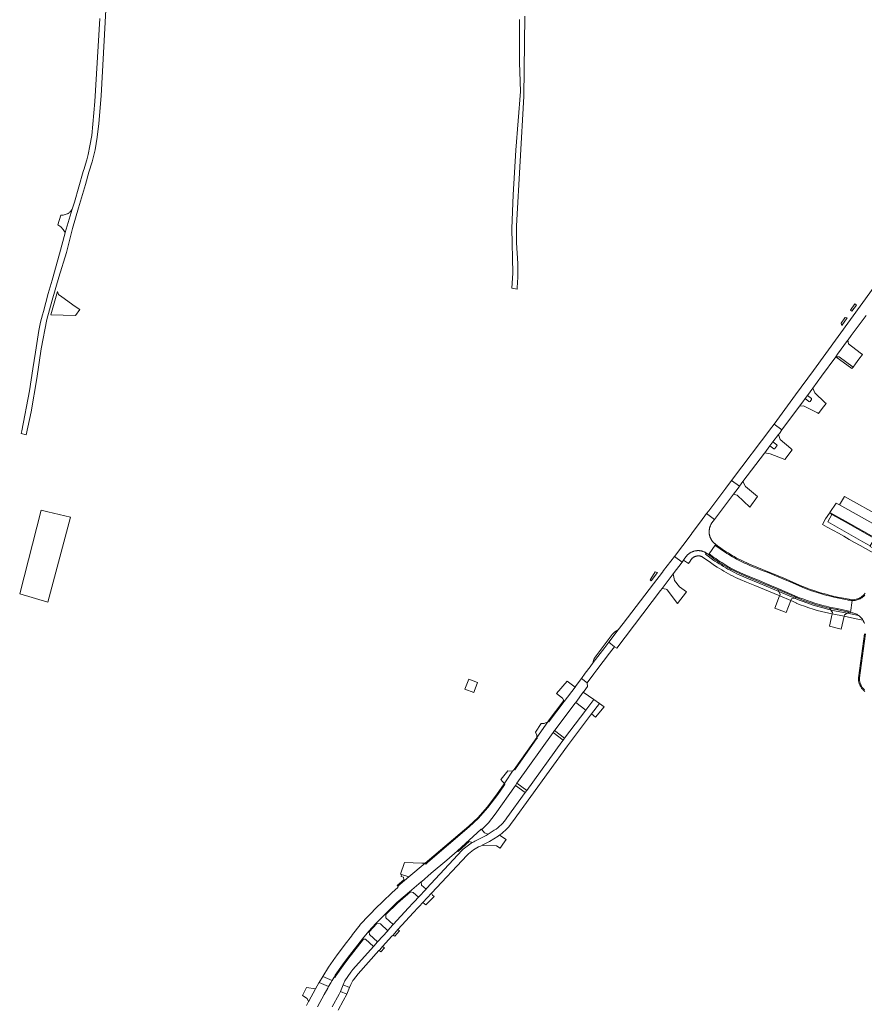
# Model space of a CAD drawing. Extents: x 152825 to 164088, y 457113 to 463005.
# Tile 340 of 364: x 161657 to 162088, y 460448 to 460951. Entities that reach past the tile are written whole.
import ezdxf

# ---------------------------------------------------------------- set-up
doc = ezdxf.new("R2010")
doc.units = 0
doc.header["$LTSCALE"] = 0.5
for name, color, linetype, lineweight in [('B-PV-VH-GESLOTENVERHARDING_ASFALT-GV', 251, 'CONTINUOUS', 18), ('B-PV-VH-GESLOTENVERHARDING_BETON-GV', 251, 'CONTINUOUS', 18), ('B-PV-VH-HALFVERHARDING_GRASBETONSTEEN-GV', 251, 'CONTINUOUS', 18), ('B-PV-VH-HALFVERHARDING_PUIN-GV', 251, 'CONTINUOUS', 18), ('B-PV-VH-ONVERHARD-GV', 251, 'CONTINUOUS', 18), ('B-PV-VH-ONVERHARD_ZAND-GV', 251, 'CONTINUOUS', 18), ('B-PV-VH-OPENVERHARDING_BETONSTRAATSTEEN-GV', 251, 'CONTINUOUS', 18), ('B-PV-VH-OPENVERHARDING_STRAATBAKSTEEN-GV', 251, 'CONTINUOUS', 18)]:
    doc.layers.add(name, color=color, linetype=linetype, lineweight=lineweight)

msp = doc.modelspace()

# ---------------------------------------------------------------- linework, layer by layer
at = {"layer": 'B-PV-VH-GESLOTENVERHARDING_ASFALT-GV', "flags": 128}
for points in [[(162024.047, 460712.929), (162019.961, 460715.839), (162017.066, 460712.01), (162008.373, 460700.48), (162007.261, 460699.005), (162011.339, 460695.993), (162012.833, 460697.986), (162021.044, 460708.935), (162023.38, 460712.05)], [(161960.277, 460631.048), (161960.28, 460631.052), (161961.507, 460630.239), (161983.769, 460659.698), (161984.561, 460660.746), (161990.263, 460668.291), (161994.775, 460674.262), (161990.862, 460677.151), (161985.327, 460669.916), (161984.698, 460669.091), (161980.209, 460663.205), (161964.68, 460642.84), (161962.192, 460639.611), (161957.386, 460633.339)], [(161957.714, 460627.763), (161957.823, 460627.904), (161958.256, 460628.458), (161960.277, 460631.048), (161957.386, 460633.339), (161955.338, 460630.665), (161949.427, 460622.951), (161947.784, 460620.73), (161945.379, 460617.478), (161943.372, 460614.763), (161946.289, 460612.602), (161949.715, 460617.166), (161949.794, 460617.275), (161951.181, 460619.193), (161951.246, 460619.284)], [(161838.508, 460489.762), (161843.467, 460494.821), (161849.217, 460500.399), (161855.553, 460505.996), (161861.576, 460510.939), (161861.729, 460511.064), (161866.693, 460515.366), (161874.67, 460522.037), (161880.014, 460526.745), (161880.156, 460526.874), (161892.263, 460537.847), (161892.347, 460537.848), (161892.642, 460537.853), (161895.906, 460541.182), (161899.262, 460545.489), (161909.67, 460560.196), (161910.466, 460561.32), (161910.48, 460561.34), (161928.962, 460587.257), (161929.67, 460588.249), (161929.767, 460588.385), (161940.263, 460602.276), (161940.494, 460602.595), (161944.315, 460607.881), (161944.702, 460608.415), (161946.463, 460610.676), (161946.274, 460612.581), (161946.289, 460612.602), (161943.372, 460614.763), (161940.715, 460611.17), (161940.174, 460610.456), (161934.634, 460603.149), (161927.055, 460593.15), (161926.753, 460592.751), (161926.434, 460592.993), (161926.287, 460592.759), (161920.62, 460584.737), (161920.909, 460584.533), (161920.527, 460583.992), (161909.678, 460568.629), (161909.336, 460568.145), (161909.01, 460568.376), (161908.259, 460567.506), (161908.229, 460567.482), (161904.551, 460562.043), (161904.069, 460561.269), (161903.886, 460560.973), (161904.213, 460560.744), (161903.745, 460560.069), (161900.675, 460555.644), (161895.604, 460548.937), (161890.876, 460543.504), (161886.157, 460539.069), (161865.02, 460521.034), (161863.956, 460520.103), (161863.571, 460520.477), (161855.248, 460513.572), (161849.672, 460508.887), (161849.809, 460508.554), (161849.686, 460508.125), (161846.751, 460505.508), (161841.871, 460500.874), (161840.994, 460500.041), (161839.297, 460498.43), (161830.498, 460489.183), (161830.366, 460489.019), (161826.453, 460484.205), (161826.439, 460484.187), (161826.036, 460483.305), (161822.827, 460479.163), (161818.299, 460473.215), (161817.826, 460472.594), (161814.257, 460467.5), (161811.373, 460462.743), (161816.162, 460460.702), (161817.142, 460462.362), (161817.715, 460463.333), (161821.398, 460468.588), (161823.727, 460471.818), (161831.593, 460481.869), (161834.863, 460485.906)], [(161816.162, 460460.702), (161811.373, 460462.743), (161809.448, 460459.566), (161814.331, 460457.519), (161815.468, 460459.524)], [(161825.013, 460457.046), (161821.79, 460458.41), (161820.389, 460455.032), (161820.365, 460454.989), (161823.605, 460453.653)]]:
    msp.add_lwpolyline(points, close=True, dxfattribs=at)
msp.add_lwpolyline([(161808.577, 460447.138), (161812.011, 460453.428), (161813.869, 460456.705), (161814.331, 460457.519), (161809.448, 460459.566), (161809.372, 460459.442), (161807.68, 460456.369), (161804.209, 460450.062), (161804.103, 460449.861), (161803.055, 460447.883)], dxfattribs=at)
at = {"layer": 'B-PV-VH-GESLOTENVERHARDING_BETON-GV', "flags": 128}
msp.add_lwpolyline([(161888.679, 460608.148), (161890.368, 460612.753), (161885.882, 460614.505), (161883.814, 460609.302), (161888.455, 460607.667)], close=True, dxfattribs=at)
for points in [[(161949.75, 460604.099), (161945.69, 460598.692), (161934.815, 460584.372), (161934.072, 460583.393), (161933.415, 460582.529), (161915.476, 460557.702), (161914.641, 460556.547), (161905.346, 460543.683)], [(161908.221, 460541.686), (161936.23, 460580.448), (161948.541, 460596.732), (161952.535, 460602.015), (161949.75, 460604.099)], [(161898.913, 460537.336), (161895.856, 460535.351), (161894.754, 460534.636), (161890.364, 460532.466)], [(161891.847, 460529.295), (161893.109, 460529.918), (161896.488, 460531.589), (161900.816, 460534.399)], [(161882.488, 460527.122), (161864.286, 460507.595), (161864.066, 460507.359), (161860.156, 460503.149), (161859.88, 460502.851), (161858.433, 460501.253), (161857.304, 460500.146), (161855.052, 460497.71), (161847.25, 460489.17), (161847.127, 460489.036), (161844.592, 460486.198), (161844.472, 460486.066), (161839.286, 460480.375), (161839.224, 460480.307), (161837.398, 460478.257), (161837.209, 460478.044), (161826.716, 460466.232), (161825.659, 460464.89), (161822.648, 460460.478), (161821.79, 460458.41), (161825.013, 460457.046), (161825.633, 460458.539), (161825.824, 460459), (161826.68, 460460.654), (161826.754, 460460.623), (161827.073, 460461.027), (161829.401, 460463.985), (161840.013, 460475.931), (161840.081, 460476.007), (161840.406, 460476.371), (161841.825, 460477.964), (161841.895, 460478.042), (161846.664, 460483.276), (161847.191, 460483.854), (161849.724, 460486.689), (161857.63, 460495.342), (161859.816, 460497.707), (161860.958, 460498.827), (161862.091, 460500.078), (161862.46, 460500.485), (161866.848, 460505.211), (161884.992, 460524.675)], [(161819.129, 460445.541), (161821.81, 460450.349), (161823.605, 460453.653), (161820.365, 460454.989), (161819.667, 460453.691), (161816.086, 460447.272)]]:
    msp.add_lwpolyline(points, dxfattribs=at)
at = {"layer": 'B-PV-VH-GESLOTENVERHARDING_BETON-GV'}
for points in [[(161905.346, 460543.683, -0.1028165), (161898.913, 460537.336)], [(161901.736, 460535.022, 0.0909998), (161908.221, 460541.686)], [(161890.364, 460532.466, 0.0272843), (161887.751, 460531.131)], [(161900.816, 460534.399, 0.0122346), (161901.736, 460535.022)], [(161887.751, 460531.131, 0.0620352), (161882.488, 460527.122)], [(161884.992, 460524.675, -0.0895148), (161891.847, 460529.295)]]:
    msp.add_lwpolyline(points, format="xyb", dxfattribs=at)
at = {"layer": 'B-PV-VH-HALFVERHARDING_GRASBETONSTEEN-GV', "flags": 128}
for points in [[(161940.174, 460610.456), (161936.077, 460613.389), (161930.599, 460607.206), (161933.772, 460604.786), (161934.428, 460603.54), (161934.634, 460603.149)], [(161949.75, 460604.099), (161944.315, 460607.881), (161940.494, 460602.595), (161945.69, 460598.692)], [(161927.055, 460593.15), (161934.634, 460603.149), (161934.428, 460603.54), (161926.434, 460592.993), (161926.753, 460592.751)], [(161909.678, 460568.629), (161920.527, 460583.992), (161920.909, 460584.533), (161920.62, 460584.737), (161909.01, 460568.376), (161909.336, 460568.145)], [(161863.571, 460520.477), (161863.956, 460520.103), (161865.02, 460521.034), (161886.157, 460539.069), (161890.876, 460543.504), (161895.604, 460548.937), (161900.675, 460555.644), (161903.745, 460560.069), (161904.213, 460560.744), (161903.886, 460560.973), (161900.351, 460555.879), (161895.293, 460549.189), (161890.587, 460543.782), (161885.89, 460539.367)], [(161855.553, 460505.996), (161849.217, 460500.399), (161843.467, 460494.821), (161843.491, 460494.287), (161849.489, 460500.105), (161856.039, 460505.892)], [(161838.508, 460489.762), (161834.863, 460485.906), (161834.958, 460485.425), (161839.005, 460489.705)], [(161831.593, 460481.869), (161823.727, 460471.818), (161821.398, 460468.588), (161817.715, 460463.333), (161817.142, 460462.362), (161817.486, 460462.159), (161818.052, 460463.116), (161821.724, 460468.356), (161824.047, 460471.578), (161832.064, 460481.822)], [(161804.209, 460450.062), (161807.68, 460456.369), (161802.968, 460457.142), (161800.948, 460452.986), (161803.443, 460451.474), (161804.103, 460449.861)]]:
    msp.add_lwpolyline(points, close=True, dxfattribs=at)
for points in [[(161895.856, 460535.351), (161893.932, 460536.004), (161892.347, 460537.848), (161892.263, 460537.847), (161880.156, 460526.874), (161880.513, 460526.515), (161886.115, 460531.636), (161887.751, 460531.131)], [(161890.364, 460532.466), (161894.754, 460534.636), (161895.856, 460535.351)]]:
    msp.add_lwpolyline(points, dxfattribs=at)
at = {"layer": 'B-PV-VH-HALFVERHARDING_GRASBETONSTEEN-GV'}
msp.add_lwpolyline([(161887.751, 460531.131, -0.0272843), (161890.364, 460532.466)], format="xyb", dxfattribs=at)
at = {"layer": 'B-PV-VH-HALFVERHARDING_PUIN-GV', "flags": 128}
for points in [[(162082.067, 460773.812), (162075.051, 460779.062), (162073.214, 460779.073), (162081.486, 460773.031)], [(161952.535, 460602.015), (161948.541, 460596.732), (161950.574, 460595.049), (161954.921, 460600.394)]]:
    msp.add_lwpolyline(points, close=True, dxfattribs=at)
msp.add_lwpolyline([(161900.816, 460534.399), (161896.488, 460531.589), (161893.109, 460529.918), (161893.016, 460529.508), (161900.055, 460529.373), (161901.88, 460528.214), (161903.345, 460530.256), (161904.995, 460532.557), (161902.056, 460534.52), (161901.736, 460535.022)], dxfattribs=at)
at = {"layer": 'B-PV-VH-HALFVERHARDING_PUIN-GV'}
msp.add_lwpolyline([(161901.736, 460535.022, -0.0122346), (161900.816, 460534.399)], format="xyb", dxfattribs=at)
at = {"layer": 'B-PV-VH-ONVERHARD-GV', "flags": 128}
for points in [[(161672.531, 460800.375), (161685.019, 460800.164), (161687.254, 460803.137), (161684.956, 460804.694), (161678.038, 460809.596), (161676.488, 460810.896), (161675.939, 460812.296)], [(162008.307, 460678.09), (162007.183, 460678.857), (162006.747, 460678.218), (162011.037, 460675.134), (162011.56, 460674.771), (162012.634, 460674.044), (162013.719, 460673.334), (162014.816, 460672.64), (162015.923, 460671.965), (162017.04, 460671.306), (162018.168, 460670.665), (162019.306, 460670.042), (162020.453, 460669.437), (162021.61, 460668.85), (162022.776, 460668.282), (162023.95, 460667.731), (162025.134, 460667.199), (162027.88, 460666.04), (162034.545, 460663.378), (162044.204, 460659.187), (162043.733, 460660.237), (162042.788, 460660.648), (162028.511, 460666.499), (162025.354, 460667.835), (162024.239, 460668.331), (162023.132, 460668.845), (162022.033, 460669.376), (162020.943, 460669.925), (162019.861, 460670.49), (162018.788, 460671.073), (162017.725, 460671.672), (162016.671, 460672.288), (162015.627, 460672.92), (162014.593, 460673.569), (162013.57, 460674.234), (162012.557, 460674.915), (162011.554, 460675.611), (162010.563, 460676.324), (162010.261, 460676.546)], [(162052.17, 460655.88), (162054.62, 460654.794), (162054.736, 460654.743), (162061.747, 460652.289), (162069.678, 460650.104), (162070.647, 460649.873), (162070.097, 460650.722), (162069.059, 460650.961), (162068.024, 460651.211), (162066.991, 460651.472), (162065.961, 460651.743), (162064.934, 460652.026), (162063.91, 460652.319), (162062.889, 460652.623), (162061.872, 460652.937), (162060.858, 460653.262), (162059.847, 460653.598), (162058.84, 460653.944), (162057.836, 460654.301), (162056.836, 460654.668), (162055.84, 460655.046), (162054.849, 460655.434), (162053.861, 460655.832), (162053.127, 460656.152)], [(162079.223, 460648.201), (162084.831, 460647.058), (162084.376, 460647.345), (162083.905, 460647.603), (162083.418, 460647.831), (162082.918, 460648.028), (162082.407, 460648.194), (162081.886, 460648.327), (162081.607, 460648.384), (162080.71, 460648.57), (162080.005, 460648.716)]]:
    msp.add_lwpolyline(points, close=True, dxfattribs=at)
at = {"layer": 'B-PV-VH-ONVERHARD_ZAND-GV', "flags": 128}
msp.add_lwpolyline([(161911.713, 460951.243), (161911.712, 460929.026), (161911.856, 460924.569), (161912.244, 460914.537), (161909.846, 460884.435), (161908.478, 460861.627), (161907.785, 460844.477), (161908.307, 460821.649), (161907.789, 460814.022), (161910.498, 460813.606), (161910.581, 460814.213), (161910.896, 460819.71), (161910.922, 460826.739), (161910.24, 460837.219), (161910.185, 460845.857), (161914.028, 460911.838), (161914.496, 460952.979)], dxfattribs=at)
msp.add_lwpolyline([(161667.512, 460700.769), (161656.604, 460658.066), (161670.935, 460653.788), (161682.562, 460697.129), (161670.982, 460699.93)], close=True, dxfattribs=at)
at = {"layer": 'B-PV-VH-OPENVERHARDING_BETONSTRAATSTEEN-GV', "flags": 128}
for points in [[(161697.593, 460951.683), (161694.949, 460909.316), (161693.442, 460891.945), (161692.482, 460886.777), (161691.613, 460882.372), (161690.942, 460879.524), (161689.705, 460875.722), (161689.633, 460875.502), (161689.037, 460873.669), (161686.837, 460865.767), (161684.53, 460858.043), (161683.437, 460854.446), (161679.831, 460842.473), (161679.793, 460842.349), (161676.922, 460831.52), (161673.242, 460818.157), (161671.197, 460811.361), (161668.706, 460802.22), (161668.232, 460800.466), (161667.232, 460796.761), (161666.412, 460792.375), (161664.634, 460781.474), (161663.319, 460772.955), (161661.549, 460761.701), (161657.776, 460741.188), (161657.439, 460739.96), (161659.994, 460739.265), (161662.407, 460750.896), (161665.335, 460767.908), (161667.552, 460783.109), (161670.49, 460798.099), (161673.155, 460807.88), (161676.627, 460819.717), (161680.432, 460832.305), (161683.585, 460844.605), (161686.702, 460855.108), (161690.183, 460866.919), (161691.967, 460873.299), (161693.628, 460878.511), (161695.057, 460884.651), (161696.185, 460891.178), (161697.06, 460898.181), (161698.19, 460912.194), (161701.124, 460965.761)], [(162097.202, 460820.952), (162087.062, 460806.73), (162074.453, 460789.359), (162061.873, 460772.007), (162052.732, 460759.569), (162041.763, 460744.717), (162045.765, 460741.756), (162054.695, 460753.823), (162056.398, 460756.124), (162057.533, 460757.669), (162058.733, 460759.304), (162061.507, 460763.081), (162065.94, 460769.117), (162073.214, 460779.073), (162074.192, 460780.412), (162079.24, 460787.321), (162079.409, 460787.549), (162079.487, 460787.653), (162081.173, 460789.924), (162088.702, 460800.064)], [(162088.19, 460658.298), (162087.752, 460657.744), (162087.266, 460657.231), (162086.736, 460656.765), (162086.166, 460656.348), (162085.561, 460655.984), (162084.925, 460655.677), (162084.265, 460655.428), (162083.584, 460655.239), (162082.889, 460655.113), (162082.186, 460655.051), (162081.48, 460655.051), (162080.776, 460655.116), (162080.082, 460655.244), (162077.207, 460655.748), (162074.181, 460656.361), (162071.254, 460657.035), (162071.028, 460657.093), (162069.923, 460657.379), (162068.346, 460657.787), (162065.459, 460658.615), (162064.953, 460658.775), (162063.056, 460659.374), (162062.595, 460659.52), (162059.756, 460660.499), (162058.982, 460660.789), (162056.944, 460661.553), (162056.326, 460661.822), (162049.721, 460664.692), (162047.55, 460665.67), (162038.38, 460669.516), (162035.884, 460670.482), (162029.999, 460672.868), (162028.893, 460673.332), (162027.794, 460673.814), (162026.702, 460674.312), (162025.619, 460674.828), (162024.544, 460675.361), (162023.477, 460675.91), (162022.419, 460676.476), (162021.371, 460677.059), (162020.331, 460677.658), (162019.301, 460678.273), (162018.281, 460678.905), (162017.271, 460679.552), (162016.271, 460680.215), (162015.282, 460680.894), (162014.303, 460681.589), (162013.6, 460682.084), (162011.96, 460683.271), (162011.642, 460682.819), (162011.932, 460682.617), (162014.258, 460680.992), (162015.464, 460680.135), (162016.697, 460679.296), (162017.651, 460678.672), (162018.614, 460678.064), (162019.587, 460677.47), (162020.569, 460676.892), (162021.559, 460676.33), (162022.559, 460675.783), (162023.567, 460675.251), (162024.583, 460674.736), (162025.608, 460674.237), (162026.64, 460673.754), (162027.679, 460673.287), (162028.726, 460672.836), (162029.779, 460672.402), (162035.723, 460670.019), (162038.242, 460669.012), (162047.349, 460665.214), (162049.549, 460664.264), (162057.646, 460660.735), (162058.634, 460660.384), (162060.304, 460659.809), (162061.981, 460659.254), (162063.665, 460658.721), (162065.356, 460658.209), (162067.053, 460657.719), (162068.755, 460657.25), (162070.464, 460656.802), (162072.178, 460656.376), (162079.092, 460654.963), (162079.583, 460654.867), (162079.991, 460654.792), (162080.399, 460654.717), (162080.976, 460654.648), (162081.554, 460654.579), (162082.081, 460654.579), (162082.607, 460654.613), (162083.129, 460654.679), (162083.647, 460654.778), (162084.157, 460654.909), (162084.658, 460655.072), (162085.148, 460655.267), (162085.625, 460655.491), (162086.086, 460655.745), (162086.531, 460656.028), (162086.957, 460656.338), (162087.363, 460656.674), (162087.747, 460657.035), (162088.108, 460657.419)], [(161949.427, 460622.951), (161955.338, 460630.665), (161957.386, 460633.339), (161962.192, 460639.611)], [(161959.139, 460637.277), (161949.94, 460625.055)], [(162087.879, 460637.66), (162084.788, 460615.185), (162084.78, 460614.82), (162084.787, 460614.473), (162084.808, 460614.128), (162084.843, 460613.783), (162084.893, 460613.44), (162084.958, 460613.1), (162085.036, 460612.763), (162085.129, 460612.429), (162085.236, 460612.099), (162085.356, 460611.775), (162085.489, 460611.455), (162085.636, 460611.142), (162085.796, 460610.834), (162085.969, 460610.534), (162086.154, 460610.241), (162086.351, 460609.957), (162086.56, 460609.68), (162086.781, 460609.413), (162087.012, 460609.156), (162087.254, 460608.908), (162087.506, 460608.67), (162087.768, 460608.443), (162088.039, 460608.228)], [(162087.837, 460609.071), (162087.601, 460609.293), (162087.374, 460609.526), (162087.158, 460609.768), (162086.951, 460610.018), (162086.756, 460610.277), (162086.571, 460610.544), (162086.398, 460610.819), (162086.236, 460611.1), (162086.087, 460611.389), (162085.949, 460611.683), (162085.824, 460611.982), (162085.712, 460612.287), (162085.612, 460612.596), (162085.526, 460612.909), (162085.452, 460613.225), (162085.392, 460613.544), (162085.346, 460613.865), (162085.313, 460614.188), (162085.293, 460614.512), (162085.287, 460614.836), (162085.294, 460615.132), (162088.398, 460637.553)]]:
    msp.add_lwpolyline(points, dxfattribs=at)
for points in [[(161679.831, 460842.473), (161683.437, 460854.446), (161683.28, 460854.18), (161683.109, 460853.922), (161682.925, 460853.674), (161682.729, 460853.436), (161682.52, 460853.207), (161682.3, 460852.991), (161682.069, 460852.785), (161681.828, 460852.592), (161681.577, 460852.412), (161681.317, 460852.245), (161681.049, 460852.091), (161680.891, 460852.01), (161680.395, 460851.833), (161678.883, 460851.371), (161677.537, 460851.415), (161675.995, 460846.371), (161677.591, 460845.314), (161678.737, 460844.01)], [(162083.772, 460805.405), (162082.941, 460805.989), (162080.697, 460802.818), (162081.513, 460802.278)], [(162078.683, 460798.36), (162079.05, 460798.868), (162078.07, 460799.144), (162077.88, 460798.884), (162075.996, 460796.162), (162075.914, 460796.047), (162076.276, 460795.028), (162076.676, 460795.582)], [(162041.146, 460735.552), (162043.945, 460739.303), (162044.425, 460739.946), (162045.765, 460741.756), (162041.763, 460744.717), (162041.757, 460744.709), (162040.545, 460743.068), (162019.961, 460715.839), (162024.047, 460712.929), (162025.853, 460715.309), (162036.925, 460729.897), (162036.966, 460729.95), (162039.646, 460733.541)], [(162092.924, 460686.237), (162093.758, 460685.74), (162093.831, 460685.64), (162094.137, 460686.146), (162078.222, 460695.093), (162070.24, 460699.564), (162070.001, 460699.216), (162071.203, 460698.575), (162077.972, 460694.752), (162092.984, 460686.348)], [(162008.307, 460678.09), (162010.261, 460676.546), (162010.563, 460676.324), (162011.554, 460675.611), (162012.557, 460674.915), (162013.57, 460674.234), (162014.593, 460673.569), (162015.627, 460672.92), (162016.671, 460672.288), (162017.725, 460671.672), (162018.788, 460671.073), (162019.861, 460670.49), (162020.943, 460669.925), (162022.033, 460669.376), (162023.132, 460668.845), (162024.239, 460668.331), (162025.354, 460667.835), (162028.511, 460666.499), (162042.788, 460660.648), (162043.733, 460660.237), (162053.127, 460656.152), (162053.861, 460655.832), (162054.849, 460655.434), (162055.84, 460655.046), (162056.836, 460654.668), (162057.836, 460654.301), (162058.84, 460653.944), (162059.847, 460653.598), (162060.858, 460653.262), (162061.872, 460652.937), (162062.889, 460652.623), (162063.91, 460652.319), (162064.934, 460652.026), (162065.961, 460651.743), (162066.991, 460651.472), (162068.024, 460651.211), (162069.059, 460650.961), (162070.097, 460650.722), (162080.005, 460648.716), (162080.107, 460649.25), (162074.597, 460650.305), (162073.912, 460650.44), (162072.849, 460650.659), (162071.889, 460650.865), (162070.72, 460651.128), (162069.554, 460651.404), (162068.392, 460651.691), (162067.232, 460651.99), (162066.076, 460652.302), (162064.923, 460652.626), (162063.773, 460652.962), (162062.627, 460653.309), (162061.484, 460653.669), (162060.346, 460654.041), (162059.211, 460654.425), (162058.081, 460654.82), (162056.954, 460655.227), (162055.832, 460655.646), (162054.715, 460656.077), (162053.602, 460656.52), (162043.299, 460660.98), (162038.365, 460663.045), (162033.857, 460664.933), (162030.277, 460666.379), (162025.783, 460668.216), (162024.666, 460668.711), (162023.557, 460669.225), (162022.457, 460669.755), (162021.364, 460670.303), (162020.281, 460670.868), (162019.207, 460671.45), (162018.142, 460672.049), (162017.086, 460672.665), (162016.04, 460673.296), (162015.005, 460673.945), (162013.979, 460674.609), (162012.964, 460675.29), (162011.96, 460675.986), (162011.058, 460676.632), (162008.542, 460678.424)], [(161978.418, 460665.149), (161979.033, 460664.705), (161982.185, 460668.852), (161981.062, 460669.219), (161978.824, 460665.743)], [(162052.17, 460655.88), (162053.127, 460656.152), (162043.733, 460660.237), (162044.204, 460659.187), (162051.471, 460656.078)], [(162050.312, 460654.611), (162044.602, 460657.07), (162044.567, 460656.981), (162042.065, 460650.702), (162047.839, 460648.512)], [(162079.07, 460648.111), (162079.223, 460648.201), (162080.005, 460648.716), (162070.097, 460650.722), (162070.647, 460649.873), (162070.767, 460649.688)], [(162077.511, 460646.636), (162071.43, 460647.758), (162069.97, 460641.477), (162076.01, 460640.082)], [(161926.287, 460592.759), (161924.311, 460591.895), (161922.892, 460591.866), (161919.857, 460587.364), (161920.573, 460585.869), (161920.62, 460584.737)], [(161929.67, 460588.249), (161928.962, 460587.257), (161934.072, 460583.393), (161934.815, 460584.372)], [(161905.799, 460567.66), (161902.398, 460563.444), (161902.268, 460563.283), (161903.165, 460562.28), (161904.069, 460561.269), (161904.551, 460562.043), (161908.229, 460567.482), (161908.259, 460567.506)], [(161910.466, 460561.32), (161909.67, 460560.196), (161914.641, 460556.547), (161915.476, 460557.702)], [(161851.574, 460514.733), (161855.248, 460513.572), (161863.571, 460520.477), (161861.827, 460520.485), (161853.06, 460520.804), (161850.975, 460514.922)], [(161849.672, 460508.887), (161855.248, 460513.572), (161851.574, 460514.733), (161851.327, 460513.681), (161852.466, 460513.366), (161852.676, 460511.959), (161849.288, 460509.113)], [(161860.156, 460503.149), (161864.066, 460507.359), (161861.79, 460509.384), (161861.576, 460510.939), (161855.553, 460505.996), (161856.039, 460505.892), (161857.455, 460505.587)], [(161867.289, 460504.201), (161866.848, 460505.211), (161862.46, 460500.485), (161863.243, 460499.821), (161863.97, 460499.205), (161868.264, 460503.464)], [(161838.508, 460489.762), (161839.005, 460489.705), (161840.737, 460489.506), (161844.472, 460486.066), (161844.592, 460486.198), (161847.127, 460489.036), (161847.25, 460489.17), (161843.563, 460492.645), (161843.491, 460494.287), (161843.467, 460494.821)], [(161839.286, 460480.375), (161835.212, 460484.144), (161834.958, 460485.425), (161834.863, 460485.906), (161831.593, 460481.869), (161832.064, 460481.822), (161833.128, 460481.717), (161837.209, 460478.044), (161837.398, 460478.257), (161839.224, 460480.307)], [(161848.092, 460483.24), (161850.529, 460485.989), (161850.47, 460486.014), (161849.724, 460486.689), (161847.191, 460483.854), (161847.841, 460483.411)], [(161842.838, 460477.312), (161841.895, 460478.042), (161841.825, 460477.964), (161840.406, 460476.371), (161840.081, 460476.007), (161840.974, 460475.209)]]:
    msp.add_lwpolyline(points, close=True, dxfattribs=at)
at = {"layer": 'B-PV-VH-OPENVERHARDING_BETONSTRAATSTEEN-GV'}
for points in [[(161962.192, 460639.611, 0.1416169), (161959.139, 460637.277)], [(161949.94, 460625.055, 0.1507429), (161949.427, 460622.951)]]:
    msp.add_lwpolyline(points, format="xyb", dxfattribs=at)
at = {"layer": 'B-PV-VH-OPENVERHARDING_STRAATBAKSTEEN-GV', "flags": 128}
for points in [[(162085.057, 460777.877), (162086.811, 460780.257), (162085.756, 460781.05), (162079.713, 460785.594), (162079.409, 460787.549), (162079.24, 460787.321), (162074.192, 460780.412), (162073.214, 460779.073), (162075.051, 460779.062), (162082.067, 460773.812), (162083.226, 460775.369)], [(162054.695, 460753.823), (162056.815, 460753.934), (162063.927, 460750.404), (162064.454, 460750.142), (162066.365, 460752.64), (162068.301, 460755.17), (162067.73, 460755.712), (162062.507, 460760.679), (162061.507, 460763.081), (162058.733, 460759.304), (162060.775, 460757.777), (162060.913, 460757.506), (162060.853, 460757.272), (162060.086, 460756.228), (162059.833, 460756.085), (162059.532, 460756.148), (162057.533, 460757.669), (162056.398, 460756.124)], [(162039.646, 460733.541), (162036.966, 460729.95), (162039.728, 460729.507), (162047.152, 460726.628), (162050.889, 460731.607), (162050.273, 460732.142), (162044.854, 460736.853), (162043.945, 460739.303), (162041.146, 460735.552), (162043.107, 460734.037), (162043.251, 460733.796), (162043.192, 460733.517), (162042.151, 460732.139), (162041.947, 460732.01), (162041.666, 460732.085)], [(162024.047, 460712.929), (162023.38, 460712.05), (162021.044, 460708.935), (162022.869, 460708.397), (162029.306, 460702.336), (162033.313, 460707.795), (162027.18, 460712.881), (162025.853, 460715.309)], [(162093.831, 460685.64), (162095.251, 460683.703), (162096.129, 460686.067), (162097.426, 460689.141), (162098.518, 460691.652), (162095.723, 460691.854), (162094.884, 460692.355), (162075.067, 460703.507), (162073.507, 460704.318), (162070.24, 460699.564), (162078.222, 460695.093), (162094.137, 460686.146)], [(162075.067, 460703.507), (162094.884, 460692.355), (162097.214, 460696.614), (162097.252, 460696.684), (162097.259, 460696.753), (162097.238, 460696.807), (162097.194, 460696.86), (162077.764, 460707.747)], [(161999.35, 460688.247), (161990.862, 460677.151), (161994.775, 460674.262), (161995.504, 460675.226), (161996.247, 460676.209), (161997.614, 460678.018), (161997.789, 460678.153), (161997.979, 460678.297), (161998.171, 460678.45), (161998.368, 460678.598), (161998.569, 460678.739), (161998.774, 460678.874), (161998.984, 460679.003), (161999.197, 460679.124), (161999.414, 460679.239), (161999.635, 460679.347), (161999.859, 460679.449), (162000.086, 460679.543), (162000.316, 460679.629), (162000.548, 460679.709), (162000.783, 460679.781), (162001.02, 460679.846), (162001.259, 460679.904), (162001.5, 460679.953), (162001.742, 460679.996), (162001.985, 460680.03), (162002.229, 460680.057), (162002.474, 460680.076), (162002.72, 460680.088), (162002.966, 460680.092), (162003.211, 460680.088), (162003.457, 460680.076), (162003.702, 460680.057), (162003.946, 460680.03), (162004.189, 460679.996), (162004.431, 460679.953), (162004.672, 460679.904), (162004.911, 460679.846), (162005.148, 460679.781), (162005.383, 460679.709), (162005.615, 460679.629), (162005.845, 460679.543), (162006.072, 460679.449), (162006.296, 460679.347), (162006.517, 460679.239), (162006.734, 460679.124), (162006.948, 460679.003), (162007.183, 460678.857), (162008.307, 460678.09), (162008.542, 460678.424), (162011.642, 460682.819), (162011.96, 460683.271), (162011.753, 460683.422), (162011.596, 460683.543), (162011.442, 460683.667), (162011.291, 460683.795), (162011.144, 460683.927), (162011, 460684.063), (162010.859, 460684.202), (162010.722, 460684.345), (162010.589, 460684.491), (162010.459, 460684.641), (162010.333, 460684.793), (162010.211, 460684.949), (162010.093, 460685.108), (162009.979, 460685.269), (162009.869, 460685.434), (162009.763, 460685.601), (162009.662, 460685.771), (162009.565, 460685.943), (162009.472, 460686.118), (162009.383, 460686.295), (162009.299, 460686.474), (162009.22, 460686.655), (162009.145, 460686.838), (162009.075, 460687.023), (162009.009, 460687.21), (162008.948, 460687.398), (162008.892, 460687.588), (162008.841, 460687.779), (162008.794, 460687.971), (162008.753, 460688.165), (162008.716, 460688.359), (162008.684, 460688.554), (162008.657, 460688.75), (162008.635, 460688.947), (162008.618, 460689.144), (162008.606, 460689.341), (162008.598, 460689.539), (162008.596, 460689.737), (162008.599, 460689.935), (162008.607, 460690.132), (162008.619, 460690.33), (162008.637, 460690.527), (162008.66, 460690.724), (162008.687, 460690.919), (162008.72, 460691.115), (162008.757, 460691.309), (162008.799, 460691.502), (162008.846, 460691.694), (162008.898, 460691.885), (162008.955, 460692.075), (162009.016, 460692.263), (162009.082, 460692.449), (162009.153, 460692.634), (162009.229, 460692.817), (162009.308, 460692.998), (162009.393, 460693.177), (162009.482, 460693.354), (162009.575, 460693.528), (162009.673, 460693.7), (162009.993, 460694.199), (162011.339, 460695.993), (162007.261, 460699.005), (162004.145, 460694.872), (162000, 460689.1)], [(162082.779, 460684.256), (162085.604, 460682.624), (162093.868, 460678.105), (162094.319, 460680.112), (162090.71, 460682.13), (162090.856, 460682.476), (162087.053, 460684.586), (162069.169, 460694.773), (162071.203, 460698.575), (162070.001, 460699.216), (162067.991, 460696.291), (162066.431, 460693.462), (162068.778, 460692.148), (162072.145, 460690.41), (162074.642, 460688.965), (162074.669, 460688.949), (162077.27, 460687.444), (162080.032, 460685.846)], [(162090.856, 460682.476), (162092.924, 460686.237), (162092.984, 460686.348), (162077.972, 460694.752), (162071.203, 460698.575), (162069.169, 460694.773), (162087.053, 460684.586)], [(162007.183, 460678.857), (162006.948, 460679.003), (162006.734, 460679.124), (162006.517, 460679.239), (162006.296, 460679.347), (162006.072, 460679.449), (162005.845, 460679.543), (162005.615, 460679.629), (162005.383, 460679.709), (162005.148, 460679.781), (162004.911, 460679.846), (162004.672, 460679.904), (162004.431, 460679.953), (162004.189, 460679.996), (162003.946, 460680.03), (162003.702, 460680.057), (162003.457, 460680.076), (162003.211, 460680.088), (162002.966, 460680.092), (162002.72, 460680.088), (162002.474, 460680.076), (162002.229, 460680.057), (162001.985, 460680.03), (162001.742, 460679.996), (162001.5, 460679.953), (162001.259, 460679.904), (162001.02, 460679.846), (162000.783, 460679.781), (162000.548, 460679.709), (162000.316, 460679.629), (162000.086, 460679.543), (161999.859, 460679.449), (161999.635, 460679.347), (161999.414, 460679.239), (161999.197, 460679.124), (161998.984, 460679.003), (161998.774, 460678.874), (161998.569, 460678.739), (161998.368, 460678.598), (161998.171, 460678.45), (161997.979, 460678.297), (161997.789, 460678.153), (161997.614, 460678.018), (161996.247, 460676.209), (161995.504, 460675.226), (161998.056, 460673.443), (161998.895, 460674.786), (161998.988, 460674.96), (161999.087, 460675.131), (161999.193, 460675.298), (161999.306, 460675.46), (161999.425, 460675.617), (161999.551, 460675.77), (161999.683, 460675.917), (161999.822, 460676.058), (161999.966, 460676.193), (162000.115, 460676.322), (162000.27, 460676.445), (162000.43, 460676.561), (162000.594, 460676.67), (162000.763, 460676.773), (162000.937, 460676.868), (162001.114, 460676.956), (162001.294, 460677.036), (162001.478, 460677.109), (162001.664, 460677.174), (162001.853, 460677.231), (162002.045, 460677.28), (162002.238, 460677.321), (162002.433, 460677.354), (162002.629, 460677.379), (162002.826, 460677.395), (162003.023, 460677.404), (162003.221, 460677.404), (162003.418, 460677.395), (162003.615, 460677.379), (162003.811, 460677.354), (162004.006, 460677.321), (162004.199, 460677.28), (162004.391, 460677.231), (162004.58, 460677.174), (162004.766, 460677.109), (162004.95, 460677.036), (162005.041, 460676.99), (162009.287, 460673.967), (162009.985, 460673.472), (162011.338, 460672.543), (162012.736, 460671.623), (162013.865, 460670.909), (162015.005, 460670.212), (162016.155, 460669.533), (162017.316, 460668.873), (162018.487, 460668.231), (162019.669, 460667.607), (162020.86, 460667.002), (162022.06, 460666.415), (162023.269, 460665.848), (162024.487, 460665.299), (162027.684, 460663.981), (162031.86, 460662.304), (162044.602, 460657.07), (162044.836, 460657.669), (162044.204, 460659.187), (162034.545, 460663.378), (162027.88, 460666.04), (162025.134, 460667.199), (162023.95, 460667.731), (162022.776, 460668.282), (162021.61, 460668.85), (162020.453, 460669.437), (162019.306, 460670.042), (162018.168, 460670.665), (162017.04, 460671.306), (162015.923, 460671.965), (162014.816, 460672.64), (162013.719, 460673.334), (162012.634, 460674.044), (162011.56, 460674.771), (162011.037, 460675.134), (162006.747, 460678.218)], [(162008.542, 460678.424), (162011.058, 460676.632), (162011.96, 460675.986), (162012.964, 460675.29), (162013.979, 460674.609), (162015.005, 460673.945), (162016.04, 460673.296), (162017.086, 460672.665), (162018.142, 460672.049), (162019.207, 460671.45), (162020.281, 460670.868), (162021.364, 460670.303), (162022.457, 460669.755), (162023.557, 460669.225), (162024.666, 460668.711), (162025.783, 460668.216), (162030.277, 460666.379), (162033.857, 460664.933), (162038.365, 460663.045), (162043.299, 460660.98), (162053.602, 460656.52), (162054.715, 460656.077), (162055.832, 460655.646), (162056.954, 460655.227), (162058.081, 460654.82), (162059.211, 460654.425), (162060.346, 460654.041), (162061.484, 460653.669), (162062.627, 460653.309), (162063.773, 460652.962), (162064.923, 460652.626), (162066.076, 460652.302), (162067.232, 460651.99), (162068.392, 460651.691), (162069.554, 460651.404), (162070.72, 460651.128), (162071.889, 460650.865), (162072.849, 460650.659), (162073.912, 460650.44), (162074.597, 460650.305), (162080.107, 460649.25), (162080.005, 460648.716), (162080.71, 460648.57), (162081.554, 460654.579), (162080.976, 460654.648), (162080.399, 460654.717), (162079.991, 460654.792), (162079.583, 460654.867), (162079.092, 460654.963), (162072.178, 460656.376), (162070.464, 460656.802), (162068.755, 460657.25), (162067.053, 460657.719), (162065.356, 460658.209), (162063.665, 460658.721), (162061.981, 460659.254), (162060.304, 460659.809), (162058.634, 460660.384), (162057.646, 460660.735), (162049.549, 460664.264), (162047.349, 460665.214), (162038.242, 460669.012), (162035.723, 460670.019), (162029.779, 460672.402), (162028.726, 460672.836), (162027.679, 460673.287), (162026.64, 460673.754), (162025.608, 460674.237), (162024.583, 460674.736), (162023.567, 460675.251), (162022.559, 460675.783), (162021.559, 460676.33), (162020.569, 460676.892), (162019.587, 460677.47), (162018.614, 460678.064), (162017.651, 460678.672), (162016.697, 460679.296), (162015.464, 460680.135), (162014.258, 460680.992), (162011.932, 460682.617), (162011.642, 460682.819)], [(161984.561, 460660.746), (161986.617, 460660.334), (161986.926, 460660.267), (161987.099, 460660.063), (161992.438, 460653.024), (161996.978, 460659.092), (161993.507, 460661.607), (161990.882, 460664.899), (161990.398, 460667.378), (161990.263, 460668.291)], [(162052.17, 460655.88), (162051.471, 460656.078), (162044.204, 460659.187), (162044.836, 460657.669), (162044.602, 460657.07), (162050.312, 460654.611), (162050.634, 460655.402)], [(162077.511, 460646.636), (162077.626, 460647.258), (162079.07, 460648.111), (162070.767, 460649.688), (162071.583, 460648.421), (162071.43, 460647.758)], [(162077.511, 460646.636), (162082.756, 460645.461), (162087.113, 460644.596), (162086.845, 460645.024), (162086.565, 460645.413), (162086.261, 460645.785), (162085.934, 460646.136), (162085.586, 460646.466), (162085.218, 460646.774), (162084.831, 460647.058), (162079.223, 460648.201), (162079.07, 460648.111), (162077.626, 460647.258)]]:
    msp.add_lwpolyline(points, close=True, dxfattribs=at)
for points in [[(162070.458, 460647.961), (162071.43, 460647.758), (162071.583, 460648.421), (162070.767, 460649.688), (162070.647, 460649.873), (162069.678, 460650.104), (162061.747, 460652.289), (162054.736, 460654.743), (162054.62, 460654.794), (162052.17, 460655.88), (162050.634, 460655.402), (162050.312, 460654.611)], [(162050.312, 460654.611), (162052.952, 460653.364), (162053.009, 460653.334)], [(162088.108, 460657.419), (162087.747, 460657.035), (162087.363, 460656.674), (162086.957, 460656.338), (162086.531, 460656.028), (162086.086, 460655.745), (162085.625, 460655.491), (162085.148, 460655.267), (162084.658, 460655.072), (162084.157, 460654.909), (162083.647, 460654.778), (162083.129, 460654.679), (162082.607, 460654.613), (162082.081, 460654.579), (162081.554, 460654.579), (162080.71, 460648.57), (162081.607, 460648.384), (162081.886, 460648.327), (162082.407, 460648.194), (162082.918, 460648.028), (162083.418, 460647.831), (162083.905, 460647.603), (162084.376, 460647.345), (162084.831, 460647.058), (162085.218, 460646.774), (162085.586, 460646.466), (162085.934, 460646.136), (162086.261, 460645.785), (162086.565, 460645.413), (162086.845, 460645.024), (162087.113, 460644.596), (162087.157, 460644.517), (162087.257, 460644.328), (162087.353, 460644.137), (162087.443, 460643.943), (162087.529, 460643.748), (162087.61, 460643.55), (162087.686, 460643.35), (162087.757, 460643.148), (162087.822, 460642.945)], [(162088.398, 460637.553), (162085.294, 460615.132), (162085.287, 460614.836), (162085.293, 460614.512), (162085.313, 460614.188), (162085.346, 460613.865), (162085.392, 460613.544), (162085.452, 460613.225), (162085.526, 460612.909), (162085.612, 460612.596), (162085.712, 460612.287), (162085.824, 460611.982), (162085.949, 460611.683), (162086.087, 460611.389), (162086.236, 460611.1), (162086.398, 460610.819), (162086.571, 460610.544), (162086.756, 460610.277), (162086.951, 460610.018), (162087.158, 460609.768), (162087.374, 460609.526), (162087.601, 460609.293), (162087.837, 460609.071)]]:
    msp.add_lwpolyline(points, dxfattribs=at)
at = {"layer": 'B-PV-VH-OPENVERHARDING_STRAATBAKSTEEN-GV'}
msp.add_lwpolyline([(162053.009, 460653.334, 0.0463619), (162070.458, 460647.961)], format="xyb", dxfattribs=at)

doc.saveas('drawing.dxf')
